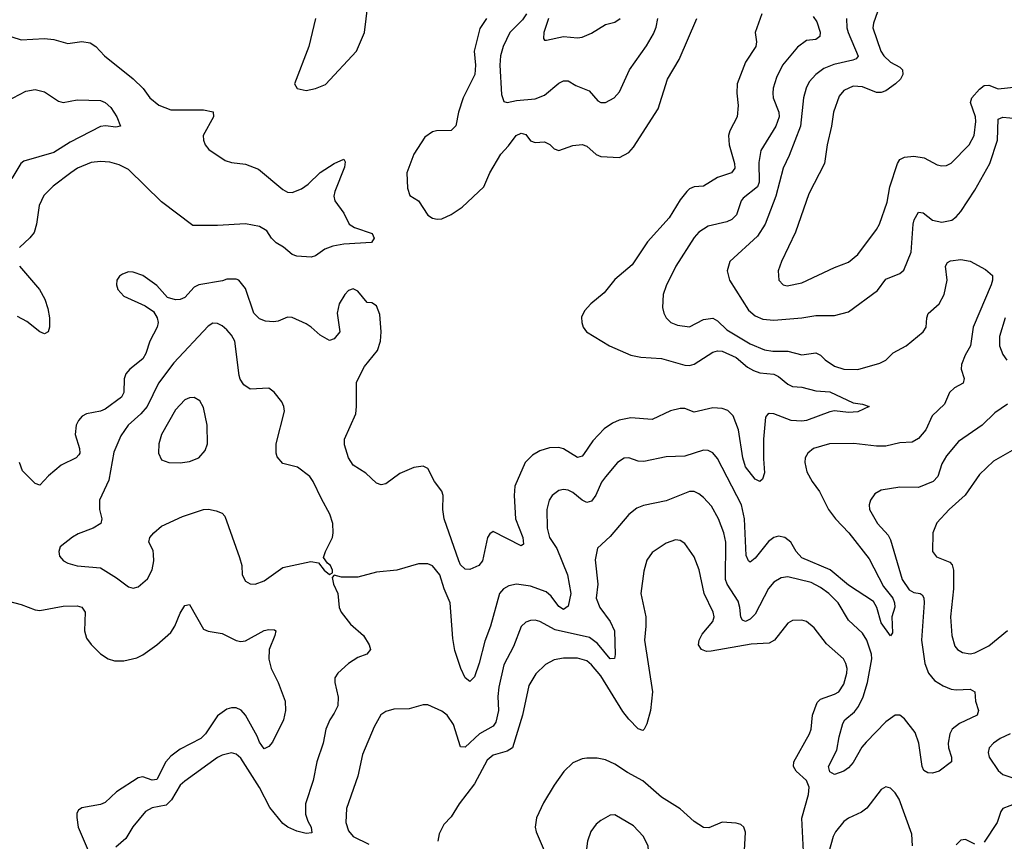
# Model space of a CAD drawing. Header units: inches. Extents: x 1682530 to 1839546, y 640742 to 791647.
# Tile 302 of 656: x 1742004 to 1746217, y 694310 to 697825. Entities that reach past the tile are written whole.
import ezdxf

# ---------------------------------------------------------------- set-up
doc = ezdxf.new("R2010")
doc.units = ezdxf.units.IN
doc.header["$MEASUREMENT"] = 0
doc.layers.add('B7649', color=7, linetype='Continuous')

msp = doc.modelspace()

# ---------------------------------------------------------------- linework, layer by layer
at = {"layer": 'B7649', "color": 5}
for points, elevation in [([(1745741.7, 698050), (1745656.4, 697810), (1745653.8, 697790), (1745689, 697690), (1745700.6, 697670), (1745730, 697643.8), (1745770, 697622.2), (1745780.6, 697610), (1745782, 697590), (1745772.4, 697570), (1745751.1, 697550), (1745710, 697520.5), (1745690, 697513.1), (1745670, 697513.3), (1745610, 697537.2), (1745570, 697540.7), (1745530, 697522.2), (1745510, 697497.4), (1745486.2, 697430), (1745477.8, 697370), (1745458.2, 697290), (1745447.9, 697210), (1745380.5, 697079.6), (1745323.6, 696916.4), (1745263.2, 696790), (1745249.1, 696750), (1745251.8, 696710), (1745270, 696690.3), (1745286.9, 696686.9), (1745350, 696698.6), (1745490, 696764.5), (1745550, 696787.8), (1745590, 696820.3), (1745670, 696927.2), (1745682.2, 696950), (1745715.2, 697044.8), (1745726.9, 697110), (1745760.3, 697210), (1745770, 697227.2), (1745790, 697237.5), (1745830, 697241.8), (1745874.3, 697234.3), (1745930, 697204.7), (1745950, 697199.1), (1745970, 697200.8), (1745990, 697211.6), (1746065.7, 697290), (1746087.7, 697330), (1746094.9, 697390), (1746093.4, 697410), (1746072.5, 697470), (1746078.3, 697490), (1746110, 697527.7), (1746130, 697543.2), (1746150, 697545.5), (1746190.4, 697529.6), (1746270, 697538)], 780), ([(1743268.9, 697830), (1743241.4, 697710), (1743179.5, 697550), (1743190.8, 697530), (1743230, 697522), (1743270, 697530.2), (1743311.9, 697548.1), (1743444.4, 697690), (1743478.8, 697770), (1743493.5, 697886.5)], 720), ([(1745179.6, 697850), (1745150.1, 697770), (1745156, 697730), (1745153.4, 697710), (1745110, 697642.6), (1745073.2, 697550), (1745071.9, 697510), (1745077.4, 697457.4), (1745073.3, 697410), (1745042, 697350), (1745036.3, 697330), (1745039.8, 697290), (1745062, 697210), (1745063.5, 697190), (1745050.1, 697169.9), (1744990.1, 697149.9), (1744930, 697112.1), (1744890, 697109.8), (1744870, 697101.8), (1744857.6, 697090), (1744830, 697054.5), (1744782.1, 696977.9), (1744690, 696874), (1744624.5, 696775.5), (1744550, 696713.1), (1744504.2, 696655.8), (1744448.2, 696610), (1744419.9, 696580.1), (1744407, 696553), (1744408.4, 696530), (1744414.4, 696510), (1744429.3, 696489.3), (1744526.7, 696430), (1744619.3, 696390), (1744661.3, 696381.3), (1744750, 696376.1), (1744850, 696347.2), (1744870, 696346.1), (1744890, 696351.8), (1744970, 696403.3), (1744990, 696408.9), (1745010, 696406.4), (1745070, 696379.6), (1745118.5, 696338.5), (1745143.7, 696323.7), (1745170, 696314.2), (1745230, 696308.1), (1745250, 696299), (1745290, 696265.4), (1745310, 696256.3), (1745350, 696252.8), (1745410, 696237.6), (1745470, 696233.5), (1745570, 696185.5), (1745610, 696180.5), (1745638, 696170), (1745590, 696147.8), (1745550, 696145.1), (1745490, 696152.3), (1745470, 696148), (1745370, 696110.6), (1745350, 696107.8), (1745304.5, 696110), (1745230, 696138.5), (1745210, 696140.7), (1745203.4, 696136.6), (1745195.3, 696124.7), (1745186.8, 696030), (1745185.7, 695945.7), (1745190, 695886), (1745181.4, 695858.6), (1745170.4, 695849.6), (1745150, 695859.5), (1745110, 695911.8), (1745097.8, 695950), (1745078.8, 696070), (1745057, 696130), (1745033.5, 696153.5), (1745010, 696162.2), (1744970, 696164.3), (1744890, 696145.7), (1744850, 696160.9), (1744830, 696161.7), (1744788.5, 696151.5), (1744710, 696113.9), (1744618.7, 696121.3), (1744568.3, 696111.7), (1744540.7, 696099.3), (1744505.3, 696074.7), (1744456.3, 696023.7), (1744415.9, 695964.1), (1744410, 695958), (1744390, 695952.4), (1744330.4, 695989.6), (1744310, 695995.3), (1744270, 695993), (1744230, 695979.8), (1744198.4, 695961.6), (1744167.2, 695930), (1744122.6, 695830), (1744120.1, 695790), (1744125.5, 695690), (1744155.9, 695610), (1744159.1, 695580.9), (1744150, 695573.6), (1744030, 695635.8), (1744014.9, 695625.1), (1744005.5, 695610), (1743984.4, 695510), (1743968.9, 695490), (1743930, 695472.3), (1743910, 695474.8), (1743890, 695492.2), (1743882.1, 695510), (1743819.9, 695690), (1743814, 695730), (1743815.4, 695790), (1743810, 695807.3), (1743778.3, 695850), (1743750, 695904.5), (1743730, 695914.7), (1743690, 695909.7), (1743630, 695883), (1743570, 695839.6), (1743550, 695835.1), (1743530, 695842.4), (1743485.4, 695885.4), (1743430, 695918.7), (1743410.7, 695950.7), (1743394.1, 696005.8), (1743393.7, 696030), (1743441.8, 696138.2), (1743445.6, 696170), (1743445.1, 696274.9), (1743479.1, 696340.9), (1743535, 696410), (1743547.4, 696450), (1743550.4, 696490), (1743544.2, 696564.2), (1743530, 696600.5), (1743510, 696613.7), (1743490, 696614.7), (1743450, 696664), (1743430, 696673.1), (1743410, 696665.7), (1743394.3, 696650), (1743371.1, 696610), (1743361.7, 696570), (1743374, 696490), (1743350, 696459), (1743330, 696452.7), (1743290, 696474.7), (1743251.5, 696510), (1743230, 696523.5), (1743170, 696550.9), (1743150, 696552.9), (1743110, 696535.3), (1743090, 696532), (1743055.8, 696535.8), (1743030, 696544.5), (1743005.7, 696570), (1742970, 696675.3), (1742941.2, 696710), (1742930, 696715.6), (1742890, 696715.1), (1742872.1, 696707.9), (1742770, 696690.4), (1742750, 696680.2), (1742710, 696636.5), (1742690, 696627.3), (1742670, 696627), (1742636.2, 696636.2), (1742590, 696687.1), (1742530, 696730.8), (1742490, 696745.1), (1742470, 696745.7), (1742443.4, 696736.6), (1742431.5, 696728.4), (1742419.5, 696710), (1742417.4, 696690), (1742423.2, 696670), (1742450, 696642.2), (1742540.9, 696600.9), (1742576, 696576), (1742591.3, 696550), (1742595.6, 696530), (1742592.7, 696510), (1742560.2, 696450), (1742543, 696397), (1742530, 696374.2), (1742474.6, 696330), (1742457.7, 696310), (1742451.1, 696288.9), (1742449.3, 696230), (1742438.9, 696210), (1742370, 696158.8), (1742350, 696149.9), (1742290, 696139.3), (1742271.7, 696128.3), (1742255.2, 696110), (1742245.6, 696090), (1742241.1, 696050), (1742259.3, 695990), (1742260.7, 695970), (1742257, 695963), (1742245.3, 695950), (1742180.7, 695919.3), (1742126.8, 695873.2), (1742090, 695833.6), (1742070, 695840.5), (1742015.2, 695895.2), (1742002.3, 695930)], 720), ([(1745398.6, 697838.6), (1745415.2, 697815.2), (1745429.1, 697770.9), (1745427, 697753), (1745410, 697740.8), (1745370, 697736.2), (1745332, 697708), (1745267.7, 697630), (1745242.1, 697577.9), (1745227.9, 697532.1), (1745226.5, 697510), (1745228.4, 697490), (1745251.5, 697430), (1745253.7, 697410), (1745239.6, 697370), (1745175.2, 697264.8), (1745165.8, 697214.2), (1745167.8, 697130), (1745160.1, 697110), (1745098.8, 697061.2), (1745091, 697050), (1745071, 696990), (1745050.2, 696970), (1745030, 696960.6), (1744950, 696941.7), (1744910, 696915.7), (1744890, 696892.9), (1744811.3, 696770), (1744770, 696686.6), (1744756.9, 696650), (1744753.7, 696593.7), (1744759.5, 696570), (1744770.4, 696550), (1744790.2, 696530.2), (1744818.6, 696518.6), (1744870, 696511.4), (1744930, 696543), (1744970, 696547.4), (1744990, 696536.8), (1745030, 696498), (1745130, 696438.8), (1745190, 696412.7), (1745226.2, 696406.2), (1745290, 696406.4), (1745350, 696391), (1745410, 696399.7), (1745430, 696390.3), (1745450, 696369.1), (1745490, 696342.5), (1745530, 696329.5), (1745590, 696328.6), (1745684.8, 696355.2), (1745710, 696367.8), (1745740.7, 696399.3), (1745796.4, 696430), (1745870, 696490.2), (1745881.9, 696510), (1745885.4, 696550), (1745891.6, 696568.4), (1745938.3, 696610), (1745959.9, 696650), (1745972.2, 696710), (1745965.3, 696770), (1745973.8, 696786.2), (1745987, 696793), (1746030, 696798.6), (1746070, 696791.3), (1746135.9, 696755.9), (1746165.5, 696730), (1746166.6, 696710), (1746159.8, 696690), (1746083.3, 696510), (1746072, 696430), (1746049.6, 696390), (1746034.1, 696350), (1746032.5, 696330), (1746044.4, 696290), (1746040.4, 696270), (1746004.2, 696250), (1745981.8, 696230), (1745960.4, 696179.6), (1745907.4, 696130), (1745880.4, 696070), (1745850, 696033.7), (1745822.9, 696017.1), (1745770, 696014.5), (1745710, 696000.2), (1745670, 695999.8), (1745572.2, 696012.2), (1745468.9, 696011.1), (1745400.5, 695990), (1745375.8, 695970), (1745364.9, 695950), (1745363.2, 695930), (1745372.2, 695890), (1745394.3, 695850), (1745426.1, 695806.1), (1745464.8, 695730), (1745493.9, 695690), (1745550.8, 695630), (1745639, 695519), (1745699.8, 695399.8), (1745739.8, 695350), (1745747.5, 695330), (1745747.7, 695312.3), (1745735.6, 695270), (1745738, 695202), (1745730, 695189.5), (1745690, 695244), (1745670.7, 695310), (1745656.3, 695336.3), (1745550, 695405.9), (1745471.1, 695471.1), (1745350, 695522.9), (1745325.9, 695550), (1745303.2, 695590), (1745277.4, 695610), (1745250, 695615.4), (1745230, 695609.8), (1745207.4, 695592.6), (1745150, 695522), (1745130, 695504.4), (1745122.4, 695510), (1745112.3, 695532.3), (1745104.5, 695690), (1745092.8, 695750), (1744990, 695948.3), (1744970, 695972.2), (1744950, 695982), (1744930, 695983.8), (1744850, 695957.1), (1744770, 695954.2), (1744674.5, 695934.5), (1744650, 695936.4), (1744610, 695951.2), (1744590, 695949.7), (1744562.3, 695930), (1744510, 695869.7), (1744493.4, 695846.6), (1744469.6, 695790.4), (1744450, 695764.8), (1744430, 695759.8), (1744410, 695769), (1744370, 695802.5), (1744350, 695812.6), (1744330, 695815), (1744310, 695811.2), (1744282, 695790), (1744269.2, 695770), (1744259.7, 695730), (1744260.9, 695650), (1744270.2, 695610), (1744302.2, 695562.2), (1744347.3, 695450), (1744361.4, 695370), (1744350, 695316.3), (1744330, 695301.6), (1744310, 695314.8), (1744278.1, 695358.1), (1744257, 695377), (1744190, 695402.1), (1744130, 695409.4), (1744096.9, 695403.1), (1744073.2, 695390), (1744057.3, 695370), (1744018.8, 695230), (1743993.3, 695166.7), (1743970, 695071.5), (1743950, 695014), (1743930, 694993.3), (1743910, 695009.7), (1743890.7, 695050), (1743866.3, 695126.3), (1743857.2, 695177.2), (1743845.9, 695330), (1743820.2, 695390), (1743801.5, 695450), (1743770, 695488.6), (1743750, 695497.2), (1743710, 695497.2), (1743618, 695470), (1743530, 695462), (1743450, 695439.7), (1743380.1, 695440.1), (1743350, 695448), (1743341, 695439), (1743346.8, 695410), (1743365.5, 695370), (1743370.4, 695310), (1743379.3, 695290), (1743418.9, 695238.9), (1743474.6, 695190), (1743498.9, 695150), (1743504.4, 695130), (1743488.9, 695111.1), (1743450, 695096.8), (1743410.3, 695070), (1743364.4, 695030), (1743352.4, 695010), (1743352, 694990), (1743366.9, 694926.9), (1743365.2, 694890), (1743350, 694858), (1743330.1, 694829.9), (1743313, 694790), (1743302.2, 694730), (1743274.5, 694650), (1743259.8, 694570), (1743227.3, 694470), (1743226.5, 694426.5), (1743236, 694396), (1743251, 694370), (1743253.4, 694346.6), (1743230, 694344), (1743190, 694353), (1743150.5, 694370.5), (1743130, 694386.9), (1743074.1, 694454.1), (1743030, 694540.7), (1742950, 694665.8), (1742930, 694682.8), (1742910, 694687.9), (1742870, 694678.9), (1742850, 694668.7), (1742710, 694567.4), (1742690, 694549.7), (1742652.7, 694487.3), (1742630, 694464.8), (1742570, 694453), (1742542, 694438), (1742488.5, 694371.5), (1742457.7, 694322.3), (1742415.7, 694284.3)], 740), ([(1744000.6, 697830), (1743973, 697787), (1743948.7, 697690), (1743953.6, 697630), (1743950.7, 697590), (1743900.8, 697490), (1743881.7, 697430), (1743869.3, 697370.7), (1743850, 697351.1), (1743786.8, 697350), (1743770, 697345.6), (1743737.5, 697322.5), (1743690.2, 697250), (1743659.8, 697170), (1743663.5, 697103.5), (1743672.9, 697072.9), (1743710.2, 697050), (1743750, 696989.3), (1743770, 696976.5), (1743790, 696971.1), (1743810, 696972.9), (1743850, 696991.1), (1743896.4, 697023.6), (1743989.6, 697110), (1744015.4, 697170), (1744062.5, 697250), (1744095.2, 697284.8), (1744128.2, 697330), (1744150, 697339.7), (1744170, 697333.1), (1744190, 697306.7), (1744210, 697299.6), (1744250, 697302.4), (1744271.7, 697291.7), (1744290, 697272.2), (1744310, 697266), (1744370, 697287.3), (1744410, 697291.1), (1744430, 697283.9), (1744470, 697248.9), (1744490, 697239.6), (1744570, 697235.8), (1744610, 697256.5), (1744630, 697278.9), (1744735.8, 697444.2), (1744775.8, 697570), (1744824.9, 697655.1), (1744900.4, 697830)], 720), ([(1744172.6, 697850), (1744155.4, 697824.6), (1744101.2, 697770), (1744071.8, 697710), (1744061.4, 697670), (1744057.7, 697630), (1744064.9, 697504.9), (1744075.3, 697475.3), (1744090, 697470.3), (1744130, 697479.3), (1744210, 697486.8), (1744250, 697501.5), (1744310, 697553.4), (1744330, 697564), (1744350, 697563.1), (1744382.9, 697542.9), (1744440.7, 697520.7), (1744477.3, 697477.3), (1744490, 697470.3), (1744510, 697470.3), (1744547.6, 697490), (1744570, 697516.4), (1744612.8, 697610), (1744686.3, 697713.7), (1744715.5, 697764.5), (1744727.3, 697792.7), (1744734.9, 697830)], 740), ([(1744265.7, 697830), (1744246.4, 697770), (1744244.6, 697744.6), (1744250, 697737.3), (1744257.3, 697737.3), (1744330, 697752.8), (1744390, 697747.3), (1744410, 697750.2), (1744450, 697767.5), (1744510, 697804.6), (1744550, 697814.3), (1744573.5, 697830)], 760), ([(1745541.9, 697830), (1745543, 697790), (1745548.9, 697770), (1745590.8, 697669.2), (1745582.9, 697657.1), (1745568.9, 697651.1), (1745486.6, 697633.4), (1745443.8, 697616.2), (1745409.6, 697590.4), (1745381.2, 697558.8), (1745368.4, 697531.6), (1745358.1, 697490), (1745344.2, 697370), (1745296.1, 697243.9), (1745270.1, 697190), (1745239, 697070), (1745193.6, 696950), (1745160.8, 696899.2), (1745042.3, 696790), (1745031.5, 696750), (1745040.8, 696710), (1745122.1, 696582.1), (1745150, 696557.4), (1745183.5, 696543.5), (1745230, 696539.8), (1745350, 696549.4), (1745410, 696559.7), (1745490, 696559.2), (1745550, 696574.9), (1745674, 696666), (1745710, 696714.3), (1745770, 696738.9), (1745786.6, 696753.4), (1745817.7, 696830), (1745826.5, 696950), (1745831.5, 696968.5), (1745850, 697002), (1745870, 696998.3), (1745910, 696967.8), (1745950, 696958.9), (1745992, 696968), (1746010, 696980.9), (1746030, 697004.2), (1746090, 697095.6), (1746154.6, 697210), (1746187.4, 697310), (1746190, 697399.5), (1746210, 697407.5), (1746270, 697402.1)], 760), ([(1741970, 697751.8), (1742010, 697738.9), (1742110, 697744.7), (1742150, 697740.8), (1742210, 697723.6), (1742270, 697732), (1742305.2, 697725.3), (1742330, 697710.5), (1742367.2, 697670), (1742490, 697572.4), (1742531.5, 697530), (1742560.3, 697490), (1742599.6, 697459.6), (1742650, 697439.7), (1742790, 697439), (1742831.2, 697431.2), (1742833.2, 697410), (1742789.3, 697330), (1742790.2, 697310), (1742798, 697290), (1742813.2, 697270), (1742882.3, 697222.3), (1742910, 697213.4), (1742970, 697206.4), (1743025.4, 697185.4), (1743130, 697098.5), (1743150, 697087.4), (1743170, 697086), (1743210, 697101.7), (1743238.2, 697121.8), (1743290, 697170.9), (1743349.8, 697210), (1743390, 697228), (1743396.9, 697216.9), (1743393.9, 697193.9), (1743352, 697090), (1743347.9, 697070), (1743351.6, 697050), (1743390, 696997.8), (1743413.8, 696950), (1743436, 696936), (1743511.3, 696910), (1743521.1, 696890), (1743508.6, 696871.4), (1743390, 696864.9), (1743343.9, 696856.1), (1743310, 696843.7), (1743270, 696814.9), (1743251.2, 696808.8), (1743190, 696813.3), (1743170, 696820.6), (1743132, 696852), (1743101.5, 696870), (1743081.9, 696890), (1743061.4, 696921.4), (1743030, 696940.4), (1742970, 696951.3), (1742850, 696944), (1742744.6, 696944.6), (1742610, 697046.1), (1742470, 697184.5), (1742430, 697203.7), (1742390, 697214.8), (1742350, 697218.4), (1742310, 697213.8), (1742250.9, 697189.1), (1742222.6, 697170), (1742147.4, 697112.6), (1742106.8, 697073.2), (1742086.5, 697030), (1742075.8, 696950), (1742065, 696915), (1742047.8, 696892.2), (1742003.1, 696850)], 680), ([(1741892.7, 697447.3), (1742030, 697519.1), (1742070, 697526.3), (1742110, 697516.5), (1742170, 697475.8), (1742190, 697470.3), (1742250, 697482.8), (1742350, 697479), (1742370.2, 697470), (1742393.8, 697450), (1742419.1, 697410), (1742434.8, 697370), (1742414.7, 697365.3), (1742370.8, 697370.8), (1742350, 697368.4), (1742219.5, 697300.5), (1742150, 697257.1), (1742021, 697219), (1742008.4, 697210), (1741970, 697145.1)], 660), ([(1742003.1, 696770), (1742088.1, 696670), (1742111.2, 696630), (1742124.2, 696590), (1742130.8, 696549.2), (1742131, 696509), (1742125.5, 696490), (1742110, 696481.7), (1742090, 696489.8), (1742034.4, 696534.4), (1741994.9, 696554.9)], 680), ([(1746220.8, 696550), (1746196.5, 696470), (1746196.2, 696430), (1746210, 696392.7), (1746228.2, 696368.2)], 760), ([(1746230, 696180.7), (1746176.5, 696143.5), (1746122.3, 696090), (1746020, 696020), (1745970, 695959.7), (1745950, 695925.1), (1745932.8, 695870), (1745912.6, 695850), (1745850, 695824.1), (1745770, 695825.5), (1745690, 695812.6), (1745663.4, 695796.6), (1745643.7, 695770), (1745638, 695750), (1745640.3, 695730), (1745674.4, 695670), (1745719.1, 695619.1), (1745730, 695600.3), (1745779.2, 695430), (1745810, 695385.9), (1745830, 695374.5), (1745856.4, 695370), (1745865.1, 695365.1), (1745872.1, 695352.1), (1745873.9, 695330), (1745861.7, 695170), (1745876.6, 695070), (1745892.8, 695030), (1745917.7, 694997.7), (1745955.1, 694975.1), (1745990, 694961.6), (1746010, 694958), (1746070, 694960.8), (1746090.3, 694950), (1746094, 694910), (1746106.3, 694870), (1746100.3, 694850), (1746025.6, 694814.4), (1745993.8, 694790), (1745984, 694770), (1745976.8, 694730), (1745977.6, 694710), (1745991.1, 694670), (1745990.3, 694650), (1745938.5, 694610), (1745910, 694602), (1745890, 694603.2), (1745872.8, 694612.8), (1745864.7, 694630), (1745850.5, 694730), (1745835, 694775), (1745790, 694834.5), (1745770, 694849.8), (1745750, 694849.8), (1745710, 694821.1), (1745625.4, 694734.6), (1745607.5, 694712.5), (1745570, 694647.2), (1745550, 694624), (1745530, 694609.7), (1745490, 694596.2), (1745470, 694607.6), (1745465.1, 694630), (1745500.5, 694699.5), (1745510, 694756.3), (1745525.9, 694814.1), (1745533.8, 694830), (1745575.7, 694864.3), (1745593.4, 694886.6), (1745612.5, 694927.5), (1745631.5, 694990), (1745650.3, 695090), (1745648.9, 695110), (1745628.2, 695170), (1745610, 695201.1), (1745550, 695255.6), (1745505.5, 695330), (1745466.2, 695370), (1745430, 695395.9), (1745390, 695416.7), (1745290, 695441.4), (1745262.4, 695437.6), (1745230, 695418.8), (1745208, 695392), (1745150, 695281.4), (1745130, 695260.3), (1745110, 695250.9), (1745095.8, 695255.8), (1745088.7, 695268.7), (1745085.5, 695310), (1745077.8, 695337.8), (1745031, 695410), (1745024.4, 695430), (1745025.4, 695590), (1745016.9, 695630), (1744994.2, 695690), (1744963.9, 695743.9), (1744930, 695780.3), (1744910, 695797.2), (1744890, 695806.4), (1744870, 695806.8), (1744770, 695766.9), (1744673, 695747), (1744644.4, 695735.6), (1744610, 695708.6), (1744530, 695613.7), (1744475.8, 695564.2), (1744466.3, 695513.7), (1744478, 695410), (1744470.1, 695350), (1744485.9, 695310), (1744530.9, 695250), (1744548.8, 695210), (1744551.4, 695108.6), (1744548.2, 695091.8), (1744530, 695091.1), (1744476.4, 695156.4), (1744441.4, 695181.4), (1744294.4, 695214.4), (1744230, 695249.8), (1744210, 695255.7), (1744190, 695255), (1744170, 695247.1), (1744150, 695228.4), (1744117, 695143), (1744075.1, 695064.9), (1744053.8, 694970), (1744050.1, 694930), (1744052.6, 694870), (1744040.9, 694819.1), (1744030, 694802.2), (1743970.8, 694769.2), (1743910, 694712.9), (1743890, 694713.6), (1743859.4, 694810), (1743833.3, 694850), (1743810, 694867.2), (1743750, 694893.6), (1743730, 694893.3), (1743670, 694877.4), (1743605.1, 694874.9), (1743570, 694865.1), (1743549.3, 694850.7), (1743520.4, 694799.6), (1743470, 694681.2), (1743451, 694589), (1743402.8, 694450), (1743399.3, 694390), (1743410, 694354.9), (1743430.3, 694330), (1743497.7, 694297.7)], 760), ([(1746270, 695993.5), (1746170, 695936), (1746110, 695879.1), (1746049.5, 695790.5), (1745981.1, 695730), (1745927.9, 695672.1), (1745911.5, 695630), (1745909.3, 695549.3), (1745926.5, 695526.5), (1745983.8, 695503.8), (1745992.9, 695492.9), (1745999.2, 695470), (1745998.9, 695390), (1745986.8, 695270), (1745992, 695190), (1746005, 695145), (1746015.8, 695130), (1746037.5, 695117.5), (1746070, 695112.3), (1746090, 695115.9), (1746150, 695146.2), (1746230, 695212.3)], 780), ([(1745360.1, 694210), (1745350.8, 694409.2), (1745379, 694510), (1745382, 694542), (1745371, 694570), (1745326, 694610), (1745315.2, 694630), (1745316.5, 694650), (1745383.4, 694770), (1745389.9, 694790), (1745396.1, 694850), (1745416.2, 694903.8), (1745430, 694918), (1745490, 694938.9), (1745508.3, 694950), (1745530, 694982), (1745542.9, 695030), (1745543.7, 695050), (1745538.4, 695070), (1745528.3, 695090), (1745455.3, 695155.3), (1745403.3, 695223.3), (1745370, 695249.7), (1745350, 695256.4), (1745310, 695254.5), (1745290, 695242.6), (1745233.4, 695170), (1745210, 695157.3), (1745133.6, 695153.6), (1744962.8, 695122.8), (1744942.5, 695122.5), (1744921, 695130), (1744908.4, 695150), (1744910.6, 695170), (1744924.1, 695195.9), (1744969.8, 695250), (1744974.8, 695270), (1744971.5, 695290), (1744932.3, 695370), (1744911.5, 695471.5), (1744890, 695527.6), (1744850, 695583.6), (1744830, 695597.4), (1744810, 695599.1), (1744770, 695585.4), (1744710, 695546), (1744687, 695513), (1744675, 695465), (1744661.8, 695370), (1744682.3, 695270), (1744683.5, 695230), (1744676.8, 695170), (1744711.4, 694950), (1744702.2, 694870), (1744687.7, 694812.3), (1744675.3, 694790), (1744670, 694784.7), (1744650, 694790.9), (1744610, 694831.9), (1744584.7, 694864.7), (1744490, 695017.6), (1744450, 695065.7), (1744430, 695081.7), (1744390, 695094.2), (1744330, 695093.7), (1744290, 695086), (1744254.1, 695065.9), (1744212.8, 695027.2), (1744182.8, 694977.1), (1744155.3, 694850), (1744111.7, 694710), (1744090, 694695.4), (1744030, 694678.3), (1744003.4, 694656.6), (1743950, 694556), (1743884.6, 694470), (1743850, 694415.1), (1743818.5, 694381.5), (1743798, 694342), (1743792.4, 694310)], 780), ([(1741950, 695338.6), (1742010, 695323.6), (1742070, 695299.6), (1742090, 695297.6), (1742190, 695316.6), (1742250, 695318), (1742270, 695312), (1742283.8, 695290), (1742280.6, 695210), (1742290, 695179.5), (1742310, 695151.8), (1742350, 695111.8), (1742383, 695090), (1742410, 695082.4), (1742450, 695082.6), (1742504.6, 695095.4), (1742530, 695108.1), (1742590, 695151.1), (1742650, 695202.8), (1742667.5, 695230), (1742690, 695286.4), (1742710, 695318.4), (1742730, 695323), (1742790, 695218), (1742810, 695208.4), (1742870, 695199.6), (1742930, 695169.1), (1742950, 695164.7), (1742970, 695167.3), (1743050, 695211.5), (1743070, 695216.3), (1743094.1, 695214.1), (1743099.1, 695210), (1743095.2, 695190), (1743070.9, 695130), (1743069.5, 695089.5), (1743079.8, 695050), (1743110, 694988.8), (1743139.6, 694910), (1743140.8, 694870), (1743131.9, 694830), (1743085.3, 694734.7), (1743070, 694715.1), (1743050, 694706), (1743030, 694734), (1743020.4, 694760.4), (1742970, 694849.8), (1742951.7, 694871.7), (1742930, 694881.4), (1742910, 694881.4), (1742890, 694875), (1742850, 694846.6), (1742799.3, 694770), (1742778.9, 694750), (1742690, 694704.1), (1742650, 694674.6), (1742628.8, 694650), (1742590, 694573.8), (1742570, 694571.2), (1742530, 694585.3), (1742510, 694582), (1742418.2, 694521.8), (1742370, 694476.1), (1742350, 694467.9), (1742270, 694453.7), (1742256.1, 694443.9), (1742248.9, 694430), (1742247.9, 694412.1), (1742253.4, 694370), (1742297, 694270)], 720), ([(1746241.3, 694770), (1746198.7, 694750), (1746170.3, 694730), (1746152.2, 694710), (1746147.2, 694690), (1746151.8, 694670), (1746190, 694613.1), (1746210, 694595.2), (1746270, 694575.8)], 780), ([(1745105.7, 694270), (1745109.6, 694349.6), (1745102, 694370), (1745090, 694382), (1745070, 694387.3), (1745010, 694392.3), (1744952.1, 694367.9), (1744930, 694369.6), (1744890, 694395.1), (1744829.2, 694449.2), (1744750, 694498.8), (1744670, 694568.4), (1744604, 694604), (1744550, 694639.8), (1744510, 694658.9), (1744474.8, 694665.2), (1744430, 694665.7), (1744410, 694663.5), (1744370, 694646), (1744331.9, 694608.1), (1744290.1, 694549.9), (1744245.7, 694474.3), (1744215.4, 694410), (1744209.3, 694370.7), (1744213.5, 694350), (1744260.7, 694240.7)], 820), ([(1745823.4, 694290), (1745820.6, 694340.6), (1745766.6, 694490), (1745750, 694518), (1745730, 694537.6), (1745710, 694542.9), (1745690, 694531.8), (1745627.8, 694452.2), (1745605, 694435), (1745550, 694409), (1745530, 694394.8), (1745495, 694350), (1745484.4, 694330), (1745442.2, 694177.8)], 780), ([(1746270, 694473.5), (1746210.2, 694449.8), (1746202.3, 694437.7), (1746186.7, 694390), (1746130, 694306)], 780), ([(1746090, 694297.6), (1746050, 694317.6), (1746030, 694315.6), (1746010, 694295.6)], 780)]:
    msp.add_lwpolyline(points, dxfattribs=dict(at, elevation=elevation))
for points, elevation in [([(1742830, 696526), (1742810, 696513.7), (1742663.5, 696356.5), (1742598.4, 696270), (1742548.9, 696170), (1742521.9, 696138.1), (1742468.6, 696090), (1742435.9, 696044.1), (1742405.9, 695974.1), (1742385.1, 695854.9), (1742344.9, 695770), (1742345.5, 695730), (1742355.3, 695690), (1742350.5, 695670), (1742318.8, 695650), (1742254.4, 695625.6), (1742230, 695611.6), (1742177.3, 695570), (1742170.6, 695550), (1742173.4, 695530), (1742190.7, 695510), (1742210, 695499.5), (1742249.1, 695489.1), (1742350, 695479.5), (1742417.4, 695437.4), (1742470, 695398), (1742490, 695393), (1742510, 695399.3), (1742550, 695433), (1742570, 695471), (1742577.7, 695510), (1742577, 695537), (1742574.3, 695554.3), (1742557, 695590), (1742560.7, 695610), (1742577.6, 695630), (1742610, 695658.7), (1742699.8, 695700.2), (1742790.2, 695730.2), (1742811.3, 695731.3), (1742844.5, 695724.5), (1742870, 695713.7), (1742881.5, 695701.5), (1742944.8, 695524.8), (1742953.7, 695490), (1742955.5, 695450), (1742970, 695422.8), (1742990, 695410.8), (1743010.7, 695410.7), (1743050, 695424.4), (1743130, 695480.9), (1743250, 695506.8), (1743282, 695502), (1743306, 695470), (1743330, 695452), (1743342, 695458), (1743342, 695470), (1743333.2, 695490), (1743320.2, 695500.2), (1743304, 695524), (1743311.8, 695550), (1743342, 695610), (1743345.7, 695630), (1743343.9, 695670), (1743331, 695710), (1743294.6, 695774.6), (1743259.7, 695850), (1743245.6, 695870), (1743192.3, 695910), (1743130, 695926.6), (1743105.8, 695954.2), (1743101.1, 695970), (1743101.1, 696010), (1743136.9, 696150), (1743134.5, 696170), (1743125.6, 696190), (1743091.9, 696231.9), (1743070, 696248), (1742990, 696244.7), (1742963, 696263), (1742946.5, 696286.5), (1742942.5, 696302.5), (1742924.4, 696450), (1742910, 696475.4), (1742890, 696497.7), (1742870, 696515.6), (1742850, 696525.1)], 740), ([(1742750, 696208.4), (1742730, 696207.4), (1742710, 696198.2), (1742670, 696156.4), (1742610.3, 696050), (1742599.1, 696010), (1742597.4, 695970), (1742610, 695941.6), (1742642, 695930), (1742690, 695928.9), (1742730, 695934.4), (1742770, 695950.5), (1742797.7, 695982.3), (1742808, 696010), (1742806.6, 696090), (1742790, 696166), (1742774.7, 696194.7)], 760), ([(1744550, 694423), (1744530, 694421.3), (1744490, 694399.7), (1744470, 694383), (1744447.8, 694352.2), (1744433.2, 694310), (1744414.9, 694170), (1744470, 694053.4), (1744530, 693971), (1744550, 693951.3), (1744576.6, 693983.4), (1744589.6, 694050), (1744664, 694170), (1744696.3, 694250), (1744692.6, 694290), (1744671.5, 694331.5), (1744630, 694376.9)], 840)]:
    msp.add_lwpolyline(points, close=True, dxfattribs=dict(at, elevation=elevation))

doc.saveas('drawing.dxf')
